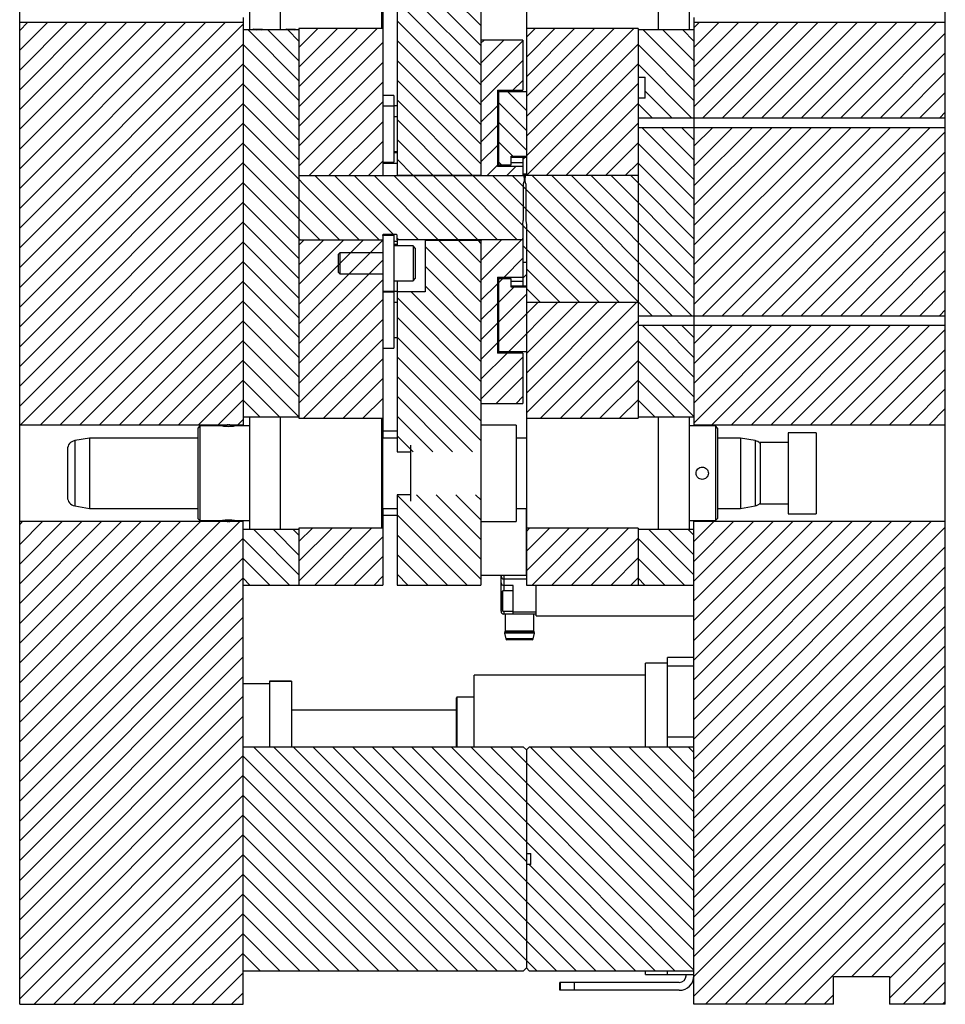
# Model space of a CAD drawing. Header units: inches. Extents: x 1880 to 2363, y -453 to -54.
# Tile 691 of 1056: x 1948 to 1956, y -128 to -119. Entities that reach past the tile are written whole.
import ezdxf

# ---------------------------------------------------------------- set-up
doc = ezdxf.new("R2010")
doc.units = ezdxf.units.IN
doc.header["$LTSCALE"] = 0.5
doc.header["$MEASUREMENT"] = 0
doc.layers.add('SID-M-F', color=202, linetype='Continuous')
doc.layers.add('SID-M-S', color=105, linetype='Continuous')

msp = doc.modelspace()

# ---------------------------------------------------------------- hatches: boundary and pattern name
at = {"layer": 'SID-M-F'}
h = msp.add_hatch(dxfattribs=at)
h.set_pattern_fill('ANSI31', color=256, style=0)
h.set_pattern_definition([(45, (1946.33168, -170.196), (-0.08838835, 0.08838835), [])])
h.paths.add_polyline_path([(1952.12452, -120.58832), (1952.12275, -120.58832), (1952.12098, -120.59317), (1952.12629, -120.59317)], flags=0)

# ---------------------------------------------------------------- linework, layer by layer
at = {"layer": 'SID-M-F', "linetype": 'Continuous'}
for p, q in [((1951.73289, -119.559), (1951.14507, -118.97118)), ((1951.73289, -119.38222), (1951.32185, -118.97118)), ((1951.73289, -119.20544), (1951.49863, -118.97118)), ((1951.73289, -119.73577), (1950.98289, -118.98577)), ((1947.60438, -119.24905), (1947.67575, -119.17769)), ((1947.60438, -119.42583), (1947.85252, -119.17769)), ((1947.60438, -119.60261), (1948.0293, -119.17769)), ((1947.60438, -119.77938), (1948.20608, -119.17769)), ((1947.60438, -119.95616), (1948.38285, -119.17769)), ((1947.60438, -120.13294), (1948.55963, -119.17769)), ((1947.60438, -120.30971), (1948.73641, -119.17769)), ((1947.60438, -120.48649), (1948.91318, -119.17769)), ((1947.60438, -120.66327), (1949.08996, -119.17769)), ((1947.60438, -120.84004), (1949.26674, -119.17769)), ((1947.60438, -121.01682), (1949.44351, -119.17769)), ((1947.60438, -121.1936), (1949.60438, -119.1936)), ((1950.10438, -119.69826), (1949.65002, -119.2439)), ((1950.10438, -119.52148), (1949.8268, -119.2439)), ((1950.10438, -119.34471), (1950.00358, -119.2439)), ((1950.10438, -119.4007), (1950.27311, -119.23198)), ((1950.10438, -119.57748), (1950.44989, -119.23198)), ((1950.10438, -119.75426), (1950.62666, -119.23198)), ((1950.10438, -119.93103), (1950.80344, -119.23198)), ((1951.73289, -119.91255), (1950.98289, -119.16255)), ((1952.13938, -119.31025), (1952.21765, -119.23198)), ((1952.13938, -119.48702), (1952.39443, -119.23198)), ((1952.13938, -119.6638), (1952.57121, -119.23198)), ((1952.13938, -119.84058), (1952.74798, -119.23198)), ((1952.13938, -120.01735), (1952.92476, -119.23198)), ((1952.13938, -120.19413), (1953.10154, -119.23198)), ((1953.63938, -119.69773), (1953.18556, -119.2439)), ((1953.63938, -119.52095), (1953.36233, -119.2439)), ((1953.63938, -119.34417), (1953.53911, -119.2439)), ((1953.63938, -119.22446), (1953.68615, -119.17769)), ((1953.63938, -119.40124), (1953.86293, -119.17769)), ((1953.63938, -119.57801), (1954.03971, -119.17769)), ((1953.63938, -119.75479), (1954.21648, -119.17769)), ((1953.63938, -119.93157), (1954.39326, -119.17769)), ((1953.71782, -120.02991), (1954.57004, -119.17769)), ((1953.89459, -120.02991), (1954.74681, -119.17769)), ((1954.07137, -120.02991), (1954.92359, -119.17769)), ((1954.24815, -120.02991), (1955.10037, -119.17769)), ((1954.42492, -120.02991), (1955.27714, -119.17769)), ((1954.6017, -120.02991), (1955.45392, -119.17769)), ((1954.77848, -120.02991), (1955.6307, -119.17769)), ((1954.95525, -120.02991), (1955.80747, -119.17769)), ((1955.13203, -120.02991), (1955.88938, -119.27256)), ((1947.60438, -121.37037), (1949.60438, -119.37037)), ((1950.10438, -119.87504), (1949.60438, -119.37504)), ((1950.10438, -120.10781), (1950.85438, -119.35781)), ((1951.73289, -120.08933), (1950.98289, -119.33933)), ((1951.73289, -119.36319), (1951.76176, -119.33432)), ((1951.73289, -119.53997), (1951.93854, -119.33432)), ((1951.73289, -119.71674), (1952.10789, -119.34174)), ((1952.13938, -120.37091), (1953.13938, -119.37091)), ((1953.63938, -119.8745), (1953.13938, -119.3745)), ((1955.30881, -120.02991), (1955.88938, -119.44934)), ((1947.60438, -121.54715), (1949.60438, -119.54715)), ((1950.10438, -120.05181), (1949.60438, -119.55181)), ((1950.10438, -120.28459), (1950.85438, -119.53459)), ((1951.73289, -120.2661), (1950.98289, -119.5161)), ((1951.73289, -119.89352), (1952.10789, -119.51852)), ((1952.14025, -120.54682), (1953.13938, -119.54768)), ((1953.61801, -120.02991), (1953.13938, -119.55128)), ((1955.48558, -120.02991), (1955.88938, -119.62611)), ((1947.60438, -121.72393), (1949.60438, -119.72393)), ((1950.10438, -120.22859), (1949.60438, -119.72859)), ((1950.10438, -120.46136), (1950.85438, -119.71136)), ((1951.73289, -120.44288), (1950.98289, -119.69288)), ((1952.01897, -119.78422), (1952.10789, -119.6953)), ((1952.31703, -120.54682), (1953.13938, -119.72446)), ((1952.13938, -119.96549), (1951.97311, -119.79922)), ((1953.44124, -120.02991), (1953.20188, -119.79056)), ((1955.66236, -120.02991), (1955.88938, -119.80289)), ((1947.60438, -121.9007), (1949.60438, -119.9007)), ((1950.10438, -120.40537), (1949.60438, -119.90537)), ((1950.19571, -120.54682), (1950.85438, -119.88814)), ((1951.65505, -120.54182), (1950.98289, -119.86966)), ((1951.73289, -120.0703), (1951.88039, -119.9228)), ((1952.13938, -120.14227), (1951.88938, -119.89227)), ((1952.49381, -120.54682), (1953.13938, -119.90124)), ((1953.26446, -120.02991), (1953.13938, -119.90483)), ((1955.83914, -120.02991), (1955.88938, -119.97967)), ((1947.60438, -122.07748), (1949.60438, -120.07748)), ((1950.64406, -121.12182), (1949.60438, -120.08214)), ((1950.37249, -120.54682), (1950.85438, -120.06492)), ((1951.47827, -120.54182), (1950.98289, -120.04643)), ((1951.73289, -120.24707), (1951.88039, -120.09957)), ((1952.13938, -120.31905), (1951.88938, -120.06905)), ((1952.67058, -120.54682), (1953.13938, -120.07801)), ((1953.63938, -120.58161), (1953.17629, -120.11852)), ((1953.63938, -120.40483), (1953.35307, -120.11852)), ((1953.63938, -120.22806), (1953.52985, -120.11852)), ((1953.63938, -120.28512), (1953.80598, -120.11852)), ((1953.63938, -120.4619), (1953.98276, -120.11852)), ((1953.63938, -120.63867), (1954.15954, -120.11852)), ((1953.63938, -120.81545), (1954.33631, -120.11852)), ((1953.63938, -120.99223), (1954.51309, -120.11852)), ((1953.63938, -121.169), (1954.68987, -120.11852)), ((1953.63938, -121.34578), (1954.86664, -120.11852)), ((1953.63938, -121.52256), (1955.04342, -120.11852)), ((1953.63938, -121.69934), (1955.2202, -120.11852)), ((1953.71538, -121.80011), (1955.39697, -120.11852)), ((1953.89216, -121.80011), (1955.57375, -120.11852)), ((1954.06894, -121.80011), (1955.75053, -120.11852)), ((1954.24571, -121.80011), (1955.88938, -120.15644)), ((1947.60438, -122.25426), (1949.60438, -120.25426)), ((1950.46728, -121.12182), (1949.60438, -120.25892)), ((1950.54926, -120.54682), (1950.85438, -120.24169)), ((1951.30149, -120.54182), (1950.98289, -120.22321)), ((1951.73289, -120.42385), (1951.88039, -120.27635)), ((1952.01788, -120.37432), (1951.88938, -120.24582)), ((1952.84736, -120.54682), (1953.13938, -120.25479)), ((1953.63938, -120.75839), (1953.13938, -120.25839)), ((1952.10789, -120.4024), (1952.12598, -120.38432)), ((1954.42249, -121.80011), (1955.88938, -120.33322)), ((1947.60438, -122.43103), (1949.60438, -120.43103)), ((1950.2905, -121.12182), (1949.60438, -120.4357)), ((1950.72604, -120.54682), (1950.85438, -120.41847)), ((1951.12472, -120.54182), (1950.98289, -120.39999)), ((1951.7877, -120.54582), (1951.88039, -120.45313)), ((1951.916, -120.44922), (1951.88938, -120.4226)), ((1951.96448, -120.54582), (1952.04608, -120.46422)), ((1953.02414, -120.54682), (1953.13938, -120.43157)), ((1953.63938, -120.93516), (1953.13938, -120.43516)), ((1950.82083, -121.12182), (1950.24583, -120.54682)), ((1950.94761, -121.07182), (1950.42261, -120.54682)), ((1951.17439, -121.12182), (1950.59939, -120.54682)), ((1951.35116, -121.12182), (1950.77616, -120.54682)), ((1951.52794, -121.12182), (1950.95294, -120.54682)), ((1951.70472, -121.12182), (1951.12972, -120.54682)), ((1951.88149, -121.12182), (1951.30649, -120.54682)), ((1952.05827, -121.12182), (1951.48327, -120.54682)), ((1952.79255, -121.67932), (1951.66005, -120.54682)), ((1952.96932, -121.67932), (1951.83682, -120.54682)), ((1952.11114, -120.64435), (1952.0136, -120.54682)), ((1953.44367, -121.80011), (1952.19038, -120.54682)), ((1953.62045, -121.80011), (1952.36715, -120.54682)), ((1953.63938, -121.64227), (1952.54393, -120.54682)), ((1953.63938, -121.46549), (1952.72071, -120.54682)), ((1953.63938, -121.28872), (1952.89748, -120.54682)), ((1953.13938, -120.61194), (1953.07426, -120.54682)), ((1954.59927, -121.80011), (1955.88938, -120.51)), ((1947.60438, -122.60781), (1949.60438, -120.60781)), ((1950.11373, -121.12182), (1949.60438, -120.61247)), ((1953.26689, -121.80011), (1952.11114, -120.64435)), ((1953.63938, -121.11194), (1953.13938, -120.61194)), ((1954.77604, -121.80011), (1955.88938, -120.68677)), ((1947.61267, -122.7763), (1949.60438, -120.78459)), ((1950.10438, -121.28925), (1949.60438, -120.78925)), ((1954.95282, -121.80011), (1955.88938, -120.86355)), ((1947.78944, -122.7763), (1949.60438, -120.96136)), ((1950.10438, -121.46603), (1949.60438, -120.96603)), ((1955.1296, -121.80011), (1955.88938, -121.04033)), ((1947.96622, -122.7763), (1949.60438, -121.13814)), ((1950.10438, -121.6428), (1949.60438, -121.1428)), ((1950.10438, -121.16847), (1950.15104, -121.12182)), ((1950.10438, -121.34525), (1950.32782, -121.12182)), ((1950.10438, -121.52202), (1950.50459, -121.12182)), ((1950.10438, -121.6988), (1950.68137, -121.12182)), ((1950.10438, -121.87558), (1950.85438, -121.12558)), ((1950.99761, -121.12182), (1950.97988, -121.10409)), ((1951.73289, -121.68032), (1951.23289, -121.18032)), ((1951.73289, -121.50354), (1951.35616, -121.12682)), ((1951.73289, -121.32676), (1951.53294, -121.12682)), ((1951.73289, -121.14999), (1951.70972, -121.12682)), ((1951.73289, -121.13096), (1951.74103, -121.12282)), ((1951.73289, -121.30773), (1951.91781, -121.12282)), ((1951.73289, -121.48451), (1952.09458, -121.12282)), ((1952.61577, -121.67932), (1952.10789, -121.17143)), ((1955.30637, -121.80011), (1955.88938, -121.2171)), ((1948.143, -122.7763), (1949.60438, -121.31492)), ((1950.10438, -121.81958), (1949.60438, -121.31958)), ((1950.10438, -122.05235), (1950.85438, -121.30235)), ((1951.73289, -121.85709), (1951.23289, -121.35709)), ((1951.93976, -121.45442), (1952.10789, -121.28629)), ((1952.10789, -121.46306), (1952.13938, -121.43157)), ((1952.43899, -121.67932), (1952.13938, -121.37971)), ((1955.48315, -121.80011), (1955.88938, -121.39388)), ((1948.31977, -122.7763), (1949.60438, -121.49169)), ((1950.10438, -121.99636), (1949.60438, -121.49636)), ((1950.10438, -122.22913), (1950.85438, -121.47913)), ((1951.73289, -122.03387), (1951.23289, -121.53387)), ((1951.73289, -121.66129), (1951.88039, -121.51379)), ((1951.88938, -121.50479), (1951.92476, -121.46942)), ((1951.73289, -122.21065), (1951.10874, -121.5865)), ((1951.88938, -121.68157), (1952.02664, -121.54432)), ((1951.88938, -121.85834), (1952.13938, -121.60834)), ((1952.26222, -121.67932), (1952.13938, -121.55648)), ((1955.65993, -121.80011), (1955.88938, -121.57066)), ((1948.49655, -122.7763), (1949.60438, -121.66847)), ((1950.10438, -122.17313), (1949.60438, -121.67313)), ((1950.10438, -122.40591), (1950.85438, -121.65591)), ((1951.73289, -122.38742), (1950.98289, -121.63742)), ((1951.73289, -121.83806), (1951.88039, -121.69056)), ((1951.88938, -122.03512), (1952.24519, -121.67932)), ((1951.98187, -122.11942), (1952.42197, -121.67932)), ((1952.13938, -122.13867), (1952.59874, -121.67932)), ((1952.13938, -122.31545), (1952.77552, -121.67932)), ((1952.13938, -122.49223), (1952.9523, -121.67932)), ((1952.13938, -122.669), (1953.12907, -121.67932)), ((1955.8367, -121.80011), (1955.88938, -121.74743)), ((1948.67333, -122.7763), (1949.60438, -121.84525)), ((1950.10438, -122.34991), (1949.60438, -121.84991)), ((1950.10438, -122.58268), (1950.85438, -121.83268)), ((1951.73289, -122.5642), (1950.98289, -121.8142)), ((1951.73289, -122.01484), (1951.88039, -121.86734)), ((1952.26707, -122.71809), (1953.13938, -121.84578)), ((1953.63938, -122.34938), (1953.17873, -121.88872)), ((1953.63938, -122.1726), (1953.3555, -121.88872)), ((1953.63938, -121.99582), (1953.53228, -121.88872)), ((1953.63938, -122.05289), (1953.80355, -121.88872)), ((1953.63938, -122.22967), (1953.98033, -121.88872)), ((1953.63938, -122.40644), (1954.1571, -121.88872)), ((1953.63938, -122.58322), (1954.33388, -121.88872)), ((1953.63938, -122.76), (1954.51066, -121.88872)), ((1953.79985, -122.7763), (1954.68743, -121.88872)), ((1953.97663, -122.7763), (1954.86421, -121.88872)), ((1954.15341, -122.7763), (1955.04099, -121.88872)), ((1954.33018, -122.7763), (1955.21776, -121.88872)), ((1954.50696, -122.7763), (1955.39454, -121.88872)), ((1954.68374, -122.7763), (1955.57132, -121.88872)), ((1954.86051, -122.7763), (1955.74809, -121.88872)), ((1955.03729, -122.7763), (1955.88938, -121.92421)), ((1948.8501, -122.7763), (1949.60438, -122.02202)), ((1950.10438, -122.52669), (1949.60438, -122.02669)), ((1950.14575, -122.71809), (1950.85438, -122.00946)), ((1951.73289, -122.74098), (1950.98289, -121.99098)), ((1951.73289, -122.19162), (1951.88039, -122.04412)), ((1952.44385, -122.71809), (1953.13938, -122.02256)), ((1953.63938, -122.52615), (1953.13938, -122.02615)), ((1951.73289, -122.36839), (1951.96687, -122.13442)), ((1955.21407, -122.7763), (1955.88938, -122.10099)), ((1949.02688, -122.7763), (1949.60438, -122.1988)), ((1950.10438, -122.70346), (1949.60438, -122.20346)), ((1950.32253, -122.71809), (1950.85438, -122.18624)), ((1951.73289, -122.91775), (1950.98289, -122.16775)), ((1951.73289, -122.54517), (1952.10789, -122.17017)), ((1952.62063, -122.71809), (1953.13938, -122.19934)), ((1953.63938, -122.70293), (1953.13938, -122.20293)), ((1955.39084, -122.7763), (1955.88938, -122.27776)), ((1949.20366, -122.7763), (1949.60438, -122.37558)), ((1949.92957, -122.70542), (1949.60438, -122.38024)), ((1950.49931, -122.71809), (1950.85438, -122.36301)), ((1951.6561, -123.01774), (1950.98289, -122.34453)), ((1951.87052, -122.58432), (1952.10789, -122.34695)), ((1952.7974, -122.71809), (1953.13938, -122.37611)), ((1953.4651, -122.70542), (1953.13938, -122.37971)), ((1955.56762, -122.7763), (1955.88938, -122.45454)), ((1949.38043, -122.7763), (1949.60438, -122.55235)), ((1949.75279, -122.70542), (1949.60438, -122.55702)), ((1950.67608, -122.71809), (1950.85438, -122.53979)), ((1951.47932, -123.01774), (1950.98289, -122.52131)), ((1952.0473, -122.58432), (1952.10789, -122.52372)), ((1952.97418, -122.71809), (1953.13938, -122.55289)), ((1953.28832, -122.70542), (1953.13938, -122.55648)), ((1955.7444, -122.7763), (1955.88938, -122.63132)), ((1949.55721, -122.7763), (1949.60438, -122.72913)), ((1950.85286, -122.71809), (1950.85438, -122.71657)), ((1951.30255, -123.01774), (1950.98289, -122.69808)), ((1951.12577, -123.01774), (1950.98289, -122.87486)), ((1951.73289, -124.15519), (1950.98289, -123.40519)), ((1951.73289, -123.97841), (1951.15536, -123.40089)), ((1951.73289, -123.80164), (1951.33214, -123.40089)), ((1951.73289, -123.62486), (1951.50891, -123.40089)), ((1951.73289, -123.44808), (1951.68569, -123.40089)), ((1947.60438, -123.66847), (1947.63053, -123.64233)), ((1947.60438, -123.84525), (1947.8073, -123.64233)), ((1947.60438, -124.02202), (1947.98408, -123.64233)), ((1947.60438, -124.1988), (1948.16086, -123.64233)), ((1947.60438, -124.37558), (1948.33763, -123.64233)), ((1947.60438, -124.55235), (1948.51441, -123.64233)), ((1947.60438, -124.72913), (1948.69119, -123.64233)), ((1947.60438, -124.90591), (1948.86796, -123.64233)), ((1947.60438, -125.08268), (1949.04474, -123.64233)), ((1947.60438, -125.25946), (1949.22152, -123.64233)), ((1947.60438, -125.43624), (1949.39829, -123.64233)), ((1947.60438, -125.61301), (1949.57507, -123.64233)), ((1951.61024, -124.20932), (1950.98289, -123.58197)), ((1953.63938, -123.82066), (1953.81771, -123.64233)), ((1953.63938, -123.99743), (1953.99449, -123.64233)), ((1953.63938, -124.17421), (1954.17126, -123.64233)), ((1953.63938, -124.35099), (1954.34804, -123.64233)), ((1953.63938, -124.52776), (1954.52482, -123.64233)), ((1953.63938, -124.70454), (1954.70159, -123.64233)), ((1953.63938, -124.88132), (1954.87837, -123.64233)), ((1953.63938, -125.05809), (1955.05515, -123.64233)), ((1953.63938, -125.23487), (1955.23192, -123.64233)), ((1953.63938, -125.41165), (1955.4087, -123.64233)), ((1953.63938, -125.58842), (1955.58548, -123.64233)), ((1953.63938, -125.7652), (1955.76225, -123.64233)), ((1950.10438, -124.11768), (1949.69991, -123.71321)), ((1950.10438, -123.9409), (1949.87669, -123.71321)), ((1950.10438, -123.76412), (1950.05347, -123.71321)), ((1950.10438, -123.82012), (1950.22397, -123.70054)), ((1950.10438, -123.9969), (1950.40074, -123.70054)), ((1950.10438, -124.17367), (1950.57752, -123.70054)), ((1950.24552, -124.20932), (1950.7543, -123.70054)), ((1952.13938, -123.72967), (1952.16851, -123.70054)), ((1952.13938, -123.90644), (1952.34529, -123.70054)), ((1952.13938, -124.08322), (1952.52206, -123.70054)), ((1952.19006, -124.20932), (1952.69884, -123.70054)), ((1952.36684, -124.20932), (1952.87562, -123.70054)), ((1952.54362, -124.20932), (1953.05239, -123.70054)), ((1953.63938, -124.11714), (1953.23545, -123.71321)), ((1953.63938, -123.94037), (1953.41222, -123.71321)), ((1953.63938, -123.76359), (1953.589, -123.71321)), ((1953.63938, -125.94198), (1955.88938, -123.69198)), ((1947.60438, -125.78979), (1949.60438, -123.78979)), ((1950.01924, -124.20932), (1949.60438, -123.79445)), ((1950.4223, -124.20932), (1950.85438, -123.77723)), ((1951.43346, -124.20932), (1950.98289, -123.75874)), ((1952.72039, -124.20932), (1953.13938, -123.79033)), ((1953.55478, -124.20932), (1953.13938, -123.79392)), ((1953.63938, -126.11875), (1955.88938, -123.86875)), ((1947.60438, -125.96657), (1949.60438, -123.96657)), ((1949.84247, -124.20932), (1949.60438, -123.97123)), ((1950.59907, -124.20932), (1950.85438, -123.954)), ((1951.25668, -124.20932), (1950.98289, -123.93552)), ((1952.89717, -124.20932), (1953.13938, -123.9671)), ((1953.378, -124.20932), (1953.13938, -123.9707)), ((1953.63938, -126.29553), (1955.88938, -124.04553)), ((1947.60438, -126.14334), (1949.60438, -124.14334)), ((1949.66569, -124.20932), (1949.60438, -124.14801)), ((1950.77585, -124.20932), (1950.85438, -124.13078)), ((1951.07991, -124.20932), (1950.98289, -124.1123)), ((1953.07395, -124.20932), (1953.13938, -124.14388)), ((1953.20123, -124.20932), (1953.13938, -124.14747)), ((1953.63938, -126.47231), (1955.88938, -124.22231)), ((1947.60438, -126.32012), (1949.60438, -124.32012)), ((1953.63938, -126.64908), (1955.88938, -124.39908)), ((1947.60438, -126.4969), (1949.60438, -124.4969)), ((1953.63938, -126.82586), (1955.88938, -124.57586)), ((1947.60438, -126.67367), (1949.60438, -124.67367)), ((1953.63938, -127.00264), (1955.88938, -124.75264)), ((1947.60438, -126.85045), (1949.60438, -124.85045)), ((1953.63938, -127.17941), (1955.88938, -124.92941)), ((1947.60438, -127.02723), (1949.60438, -125.02723)), ((1953.63938, -127.35619), (1955.88938, -125.10619)), ((1947.60438, -127.204), (1949.60438, -125.204)), ((1953.63938, -127.53297), (1955.88938, -125.28297)), ((1947.60438, -127.38078), (1949.60438, -125.38078)), ((1953.63938, -127.70974), (1955.88938, -125.45974)), ((1947.60438, -127.55756), (1949.60438, -125.55756)), ((1951.70148, -127.65932), (1949.70148, -125.65932)), ((1951.87825, -127.65932), (1949.87825, -125.65932)), ((1952.05503, -127.65932), (1950.05503, -125.65932)), ((1952.23181, -127.65932), (1950.23181, -125.65932)), ((1952.40858, -127.65932), (1950.40858, -125.65932)), ((1952.58536, -127.65932), (1950.58536, -125.65932)), ((1952.76214, -127.65932), (1950.76214, -125.65932)), ((1952.13938, -126.85978), (1950.93891, -125.65932)), ((1952.13938, -126.68301), (1951.11569, -125.65932)), ((1952.13938, -126.50623), (1951.29247, -125.65932)), ((1952.13938, -126.32945), (1951.46924, -125.65932)), ((1952.13938, -126.15268), (1951.64602, -125.65932)), ((1953.63938, -127.4759), (1951.8228, -125.65932)), ((1952.13938, -125.79912), (1951.99957, -125.65932)), ((1953.63938, -127.12235), (1952.17635, -125.65932)), ((1953.63938, -126.94557), (1952.35313, -125.65932)), ((1953.63938, -126.76879), (1952.52991, -125.65932)), ((1953.63938, -126.59202), (1952.70668, -125.65932)), ((1953.63938, -126.41524), (1952.88346, -125.65932)), ((1953.63938, -126.23846), (1953.06024, -125.65932)), ((1953.63938, -126.06169), (1953.23701, -125.65932)), ((1953.63938, -125.88491), (1953.41379, -125.65932)), ((1953.63938, -125.70813), (1953.59057, -125.65932)), ((1953.63938, -127.88652), (1955.88938, -125.63652)), ((1947.60438, -127.73434), (1949.60438, -125.73434)), ((1951.5247, -127.65932), (1949.60438, -125.739)), ((1953.63938, -127.29912), (1952.13938, -125.79912)), ((1953.74336, -127.95932), (1955.88938, -125.8133)), ((1947.60438, -127.91111), (1949.60438, -125.91111)), ((1951.34792, -127.65932), (1949.60438, -125.91577)), ((1953.92014, -127.95932), (1955.88938, -125.99007)), ((1947.73296, -127.95932), (1949.60438, -126.08789)), ((1951.17115, -127.65932), (1949.60438, -126.09255)), ((1953.63938, -127.65268), (1952.13938, -126.15268)), ((1954.09692, -127.95932), (1955.88938, -126.16685)), ((1947.90973, -127.95932), (1949.60438, -126.26467)), ((1950.99437, -127.65932), (1949.60438, -126.26933)), ((1953.46924, -127.65932), (1952.13938, -126.32945)), ((1954.27369, -127.95932), (1955.88938, -126.34363)), ((1948.08651, -127.95932), (1949.60438, -126.44144)), ((1950.81759, -127.65932), (1949.60438, -126.4461)), ((1953.29247, -127.65932), (1952.13938, -126.50623)), ((1954.45047, -127.95932), (1955.88938, -126.5204)), ((1948.26329, -127.95932), (1949.60438, -126.61822)), ((1950.64082, -127.65932), (1949.60438, -126.62288)), ((1953.11569, -127.65932), (1952.16569, -126.70932)), ((1954.62725, -127.95932), (1955.88938, -126.69718)), ((1948.44006, -127.95932), (1949.60438, -126.795)), ((1950.46404, -127.65932), (1949.60438, -126.79966)), ((1952.93891, -127.65932), (1952.13938, -126.85978)), ((1955.05402, -127.70932), (1955.88938, -126.87396)), ((1948.61684, -127.95932), (1949.60438, -126.97177)), ((1950.28726, -127.65932), (1949.60438, -126.97643)), ((1955.2308, -127.70932), (1955.88938, -127.05073)), ((1948.79362, -127.95932), (1949.60438, -127.14855)), ((1950.11049, -127.65932), (1949.60438, -127.15321)), ((1955.38938, -127.72751), (1955.88938, -127.22751)), ((1948.97039, -127.95932), (1949.60438, -127.32533)), ((1949.93371, -127.65932), (1949.60438, -127.32999)), ((1955.38938, -127.90429), (1955.88938, -127.40429)), ((1949.14717, -127.95932), (1949.60438, -127.5021)), ((1949.75693, -127.65932), (1949.60438, -127.50676)), ((1955.51113, -127.95932), (1955.88938, -127.58106)), ((1949.32395, -127.95932), (1949.60438, -127.67888)), ((1955.68791, -127.95932), (1955.88938, -127.75784)), ((1949.50072, -127.95932), (1949.60438, -127.85566)), ((1954.80402, -127.95932), (1954.88938, -127.87396)), ((1955.86468, -127.95932), (1955.88938, -127.93462))]:
    msp.add_line(p, q, dxfattribs=at)
at = {"layer": 'SID-M-S'}
for p, q in [((1947.60438, -127.95932), (1947.60438, -113.95932)), ((1955.88938, -121.80011), (1955.88938, -113.95932)), ((1951.73289, -117.70932), (1951.73289, -120.54682)), ((1952.13938, -117.70932), (1952.13938, -120.54682)), ((1949.66328, -119.2439), (1949.66328, -118.17473)), ((1949.93887, -119.2439), (1949.93887, -118.17473)), ((1950.84438, -119.23198), (1950.84438, -118.18665)), ((1953.32049, -118.17473), (1953.32049, -119.2439)), ((1953.59608, -118.17473), (1953.59608, -119.2439)), ((1950.98289, -118.97118), (1950.98289, -120.54682)), ((1950.85438, -119.02428), (1950.85438, -120.54682)), ((1949.60438, -119.13254), (1949.60438, -122.78609)), ((1953.63938, -119.13254), (1953.63938, -122.78609)), ((1949.60438, -119.17769), (1947.60438, -119.17769)), ((1950.10438, -119.2439), (1949.60438, -119.2439)), ((1949.69633, -119.23687), (1949.68453, -119.2439)), ((1949.69633, -119.23687), (1949.77707, -119.23687)), ((1949.71098, -119.23687), (1949.72278, -119.2439)), ((1949.76528, -119.2439), (1949.77707, -119.23687)), ((1949.99201, -119.23687), (1949.98356, -119.2439)), ((1949.99201, -119.23687), (1950.07276, -119.23687)), ((1950.00022, -119.23687), (1950.01101, -119.2439)), ((1950.06197, -119.2439), (1950.07276, -119.23687)), ((1950.10438, -119.23198), (1950.10438, -121.12182)), ((1950.85438, -119.23198), (1950.10438, -119.23198)), ((1950.10438, -119.2439), (1950.10438, -122.71809)), ((1953.13938, -119.23198), (1952.13938, -119.23198)), ((1953.13938, -119.23198), (1953.13938, -121.67932)), ((1953.63938, -119.2439), (1953.13938, -119.2439)), ((1955.88938, -119.17769), (1953.63938, -119.17769)), ((1952.10789, -119.33432), (1951.73289, -119.33432)), ((1952.10789, -119.33432), (1952.10789, -119.78422)), ((1953.13938, -119.66557), (1953.20188, -119.66557)), ((1953.20188, -119.85307), (1953.20188, -119.66557)), ((1950.95438, -119.82932), (1950.85438, -119.82932)), ((1950.95438, -119.82932), (1950.95438, -120.42682)), ((1951.88039, -119.78422), (1951.88039, -120.46422)), ((1951.88039, -119.78422), (1952.10789, -119.78422)), ((1951.88938, -119.79922), (1951.88938, -120.44922)), ((1952.13938, -119.79922), (1951.88938, -119.79922)), ((1953.20188, -119.85307), (1953.13938, -119.85307)), ((1950.95438, -119.92682), (1950.85438, -119.92682)), ((1950.98289, -119.92332), (1950.95438, -119.92332)), ((1951.88938, -119.93922), (1951.88039, -119.93922)), ((1950.98289, -120.02082), (1950.95438, -120.02082)), ((1953.13938, -120.02991), (1955.88938, -120.02991)), ((1953.13938, -120.11852), (1953.13938, -122.71809)), ((1955.88938, -120.11852), (1953.13938, -120.11852)), ((1951.88039, -120.20922), (1951.88938, -120.20922)), ((1950.85488, -120.38682), (1950.85438, -120.38682)), ((1950.85488, -120.38682), (1950.85488, -120.43182)), ((1950.95438, -120.33282), (1950.98289, -120.33282)), ((1950.95438, -120.33932), (1950.98289, -120.33932)), ((1951.88938, -120.38532), (1951.88039, -120.38532)), ((1952.00438, -120.37432), (1952.13938, -120.37432)), ((1952.00438, -120.44922), (1952.00438, -120.37432)), ((1952.10789, -120.38532), (1952.00438, -120.38532)), ((1952.13938, -120.38432), (1952.10789, -120.38432)), ((1952.10789, -120.38432), (1952.10789, -120.54682)), ((1950.85488, -120.42682), (1950.95438, -120.42682)), ((1950.85988, -120.43682), (1950.98289, -120.43682)), ((1951.88039, -120.4286), (1951.88938, -120.4286)), ((1952.10789, -120.46422), (1951.88039, -120.46422)), ((1951.88938, -120.44922), (1952.00438, -120.44922)), ((1952.00438, -120.4286), (1952.10789, -120.4286)), ((1950.10438, -120.54682), (1952.11836, -120.54682)), ((1950.98289, -120.54182), (1951.73289, -120.54182)), ((1951.73289, -120.54582), (1952.10789, -120.54582)), ((1952.13938, -120.53432), (1952.10789, -120.53432)), ((1952.10789, -120.53732), (1952.13938, -120.53732)), ((1952.13938, -120.53932), (1952.10789, -120.53932)), ((1952.12204, -120.58889), (1952.11836, -120.54682)), ((1952.11989, -120.56432), (1952.12738, -120.56432)), ((1952.12891, -120.54682), (1952.12523, -120.58889)), ((1953.13938, -120.54682), (1952.12891, -120.54682)), ((1952.12275, -120.58832), (1952.11114, -120.62022)), ((1952.11114, -120.62022), (1952.11114, -120.9475)), ((1952.12629, -120.59317), (1952.12098, -120.59317)), ((1952.12275, -120.58832), (1952.12452, -120.58832)), ((1952.13614, -120.62022), (1952.12452, -120.58832)), ((1952.13614, -120.62022), (1952.13614, -120.9475)), ((1952.10789, -120.98687), (1952.11114, -120.9475)), ((1952.10789, -120.98687), (1952.10789, -121.53432)), ((1952.13614, -120.9475), (1952.13938, -120.98687)), ((1952.13938, -120.98687), (1952.13938, -124.20932)), ((1950.95438, -121.08182), (1950.85438, -121.08182)), ((1950.85438, -121.08182), (1950.85438, -122.89436)), ((1950.85488, -121.08182), (1950.85488, -121.07682)), ((1950.85988, -121.07182), (1950.97488, -121.07182)), ((1950.95438, -121.07182), (1950.95438, -121.58182)), ((1950.97988, -121.07682), (1950.97988, -121.12182)), ((1950.10438, -121.12182), (1950.85438, -121.12182)), ((1950.98289, -121.13682), (1950.95438, -121.13682)), ((1950.98289, -121.16332), (1950.95438, -121.16332)), ((1951.12538, -121.17582), (1950.95438, -121.17582)), ((1952.09289, -121.12182), (1950.97988, -121.12182)), ((1950.98289, -121.12182), (1950.98289, -121.17582)), ((1951.14438, -121.19482), (1951.12538, -121.17582)), ((1951.12538, -121.17582), (1951.12538, -121.48782)), ((1951.23289, -121.12182), (1951.23289, -121.5865)), ((1951.73289, -121.12682), (1951.23289, -121.12682)), ((1951.73289, -121.12182), (1951.73289, -124.20932)), ((1952.10789, -121.12282), (1951.73289, -121.12282)), ((1950.46988, -121.23682), (1950.45438, -121.25232)), ((1950.45438, -121.25232), (1950.45438, -121.41132)), ((1950.85438, -121.23682), (1950.46988, -121.23682)), ((1950.46988, -121.23682), (1950.46988, -121.42682)), ((1951.14438, -121.19482), (1951.14438, -121.46882)), ((1952.13938, -121.32546), (1952.10789, -121.32546)), ((1950.45438, -121.41132), (1950.46988, -121.42682)), ((1950.46988, -121.42682), (1950.85438, -121.42682)), ((1950.95438, -121.48782), (1951.12538, -121.48782)), ((1950.98289, -121.48782), (1950.98289, -123.01774)), ((1951.12538, -121.48782), (1951.14438, -121.46882)), ((1951.88039, -121.45442), (1951.88039, -122.13442)), ((1951.88039, -121.45442), (1952.10789, -121.45442)), ((1951.88039, -121.49003), (1951.88938, -121.49003)), ((1951.88039, -121.53332), (1951.88938, -121.53332)), ((1951.88938, -121.46942), (1951.88938, -122.11942)), ((1952.00438, -121.46942), (1951.88938, -121.46942)), ((1952.00438, -121.54432), (1952.00438, -121.46942)), ((1952.00438, -121.49003), (1952.10789, -121.49003)), ((1952.00438, -121.53332), (1952.10789, -121.53332)), ((1952.10789, -121.53432), (1952.13938, -121.53432)), ((1950.85438, -121.58182), (1950.95438, -121.58182)), ((1950.85488, -121.58182), (1950.85488, -121.62281)), ((1950.95438, -121.58932), (1950.85488, -121.58932)), ((1950.95438, -121.57932), (1950.98289, -121.57932)), ((1950.95438, -121.58932), (1950.95438, -122.08932)), ((1951.23289, -121.5865), (1950.98289, -121.5865)), ((1952.13938, -121.54432), (1952.00438, -121.54432)), ((1950.98289, -121.68332), (1950.95438, -121.68332)), ((1951.88938, -121.70942), (1951.88039, -121.70942)), ((1952.13938, -121.67932), (1953.13938, -121.67932)), ((1953.13938, -121.80011), (1955.88938, -121.80011)), ((1955.88938, -127.95932), (1955.88938, -121.80011)), ((1955.88938, -121.88872), (1953.13938, -121.88872)), ((1950.95438, -121.99532), (1950.98289, -121.99532)), ((1951.88039, -121.97942), (1951.88938, -121.97942)), ((1950.85438, -122.08932), (1950.95438, -122.08932)), ((1952.10789, -122.13442), (1951.88039, -122.13442)), ((1951.88938, -122.11942), (1952.13938, -122.11942)), ((1952.10789, -122.13442), (1952.10789, -122.58432)), ((1951.73289, -122.58432), (1952.10789, -122.58432)), ((1949.60438, -122.70542), (1950.10438, -122.70542)), ((1949.66328, -123.71321), (1949.66328, -122.70542)), ((1949.93887, -123.71321), (1949.93887, -122.70542)), ((1950.10438, -122.71809), (1950.85438, -122.71809)), ((1950.84438, -123.70054), (1950.84438, -122.71809)), ((1952.13938, -122.71809), (1953.13938, -122.71809)), ((1953.13938, -122.70542), (1953.63938, -122.70542)), ((1953.32049, -122.70542), (1953.32049, -123.71321)), ((1953.59608, -122.70542), (1953.59608, -123.71321)), ((1947.60438, -122.7763), (1949.60438, -122.7763)), ((1949.21753, -122.78609), (1949.19785, -122.80577)), ((1949.19785, -122.80577), (1949.19785, -123.61286)), ((1949.41832, -122.78609), (1949.21753, -122.78609)), ((1949.21753, -122.78609), (1949.21753, -123.63254)), ((1949.66328, -122.78609), (1949.52855, -122.78609)), ((1950.85139, -122.80577), (1950.84438, -122.79876)), ((1950.85139, -122.80577), (1950.85139, -123.61286)), ((1950.98289, -122.83432), (1950.85438, -122.83432)), ((1952.04785, -122.77821), (1951.73289, -122.77821)), ((1952.04785, -122.77821), (1952.04785, -123.64042)), ((1953.83171, -122.78609), (1953.59608, -122.78609)), ((1953.63938, -122.7763), (1955.88938, -122.7763)), ((1953.85139, -122.80577), (1953.83171, -122.78609)), ((1953.83171, -122.78609), (1953.83171, -123.63254)), ((1953.85139, -122.80577), (1953.85139, -123.61286)), ((1954.73289, -122.84682), (1954.48289, -122.84682)), ((1954.48289, -122.84682), (1954.48289, -123.57182)), ((1954.73289, -122.84682), (1954.73289, -123.57182)), ((1948.22895, -122.89436), (1948.09717, -122.91759)), ((1948.09717, -122.91759), (1948.09717, -123.50104)), ((1949.19785, -122.89436), (1948.22895, -122.89436)), ((1948.22895, -122.89436), (1948.22895, -123.52428)), ((1950.98289, -122.89436), (1950.85139, -122.89436)), ((1952.13938, -122.89436), (1952.04785, -122.89436)), ((1954.05572, -122.89436), (1953.85139, -122.89436)), ((1954.18751, -122.91759), (1954.05572, -122.89436)), ((1954.05572, -122.89436), (1954.05572, -123.52428)), ((1954.18751, -122.91759), (1954.18751, -123.50104)), ((1954.48289, -122.93432), (1954.23289, -122.93432)), ((1954.23289, -122.93432), (1954.23289, -123.48432)), ((1948.0321, -122.99514), (1948.0321, -123.4235)), ((1950.98289, -123.01774), (1951.10297, -123.01774)), ((1951.10297, -122.95822), (1951.10297, -123.46041)), ((1951.10297, -123.40089), (1950.98289, -123.40089)), ((1950.98289, -123.40089), (1950.98289, -124.20932)), ((1948.09717, -123.50104), (1948.22895, -123.52428)), ((1948.22895, -123.52428), (1949.19785, -123.52428)), ((1950.85139, -123.52428), (1950.98289, -123.52428)), ((1950.85438, -123.52428), (1950.85438, -124.20932)), ((1952.04785, -123.52428), (1952.13938, -123.52428)), ((1952.13639, -123.52428), (1952.13639, -124.12182)), ((1953.85139, -123.52428), (1954.05572, -123.52428)), ((1954.05572, -123.52428), (1954.18751, -123.50104)), ((1954.23289, -123.48432), (1954.48289, -123.48432)), ((1949.60438, -123.64233), (1947.60438, -123.64233)), ((1949.19785, -123.61286), (1949.21753, -123.63254)), ((1949.21753, -123.63254), (1949.41833, -123.63254)), ((1949.52855, -123.63254), (1949.66328, -123.63254)), ((1949.60438, -127.95932), (1949.60438, -123.63254)), ((1950.84438, -123.61987), (1950.85139, -123.61286)), ((1950.85438, -123.58432), (1950.98289, -123.58432)), ((1951.73289, -123.64042), (1952.04785, -123.64042)), ((1952.13938, -123.64682), (1952.13639, -123.64382)), ((1953.59608, -123.63254), (1953.83171, -123.63254)), ((1953.63938, -127.95932), (1953.63938, -123.63254)), ((1955.88938, -123.64233), (1953.63938, -123.64233)), ((1953.83171, -123.63254), (1953.85139, -123.61286)), ((1954.48289, -123.57182), (1954.73289, -123.57182)), ((1950.10438, -123.71321), (1949.60438, -123.71321)), ((1950.85438, -123.70054), (1950.10438, -123.70054)), ((1950.10438, -123.70054), (1950.10438, -124.20932)), ((1953.13938, -123.70054), (1952.13938, -123.70054)), ((1953.13938, -123.70054), (1953.13938, -124.20932)), ((1953.63938, -123.71321), (1953.13938, -123.71321)), ((1952.13639, -123.97481), (1952.13938, -123.97182)), ((1952.13639, -124.0164), (1952.13938, -124.0164)), ((1951.73289, -124.12182), (1952.13639, -124.12182)), ((1951.91278, -124.44416), (1951.91278, -124.12182)), ((1951.93778, -124.12182), (1951.93778, -124.25955)), ((1951.93778, -124.1542), (1952.13938, -124.1542)), ((1949.60438, -124.20932), (1950.85438, -124.20932)), ((1950.98289, -124.20932), (1951.73289, -124.20932)), ((1951.93013, -124.25955), (1951.91893, -124.27075)), ((1952.02278, -124.25955), (1951.93013, -124.25955)), ((1951.93013, -124.44255), (1951.93013, -124.25955)), ((1952.02278, -124.21325), (1951.93778, -124.21325)), ((1952.02278, -124.46916), (1952.02278, -124.21325)), ((1952.13938, -124.20932), (1953.63938, -124.20932)), ((1952.22778, -124.48432), (1952.22778, -124.20932)), ((1951.91278, -124.35105), (1951.91893, -124.35105)), ((1951.91893, -124.43135), (1951.91893, -124.27075)), ((1951.91893, -124.43135), (1951.93013, -124.44255)), ((1951.93013, -124.44255), (1952.02278, -124.44255)), ((1951.93778, -124.44255), (1951.93778, -124.46916)), ((1952.22778, -124.46916), (1951.93778, -124.46916)), ((1951.94983, -124.46916), (1951.94983, -124.62314)), ((1952.02278, -124.44947), (1952.22778, -124.44947)), ((1952.20574, -124.62314), (1952.20574, -124.46916)), ((1952.22778, -124.48432), (1953.63938, -124.48432)), ((1951.94433, -124.6401), (1951.95514, -124.69146)), ((1952.21124, -124.6401), (1951.94433, -124.6401)), ((1951.94762, -124.62935), (1951.9462, -124.63109)), ((1952.20936, -124.63109), (1951.9462, -124.63109)), ((1952.20795, -124.62935), (1951.94762, -124.62935)), ((1952.20574, -124.62314), (1951.94983, -124.62314)), ((1952.20043, -124.69146), (1951.95514, -124.69146)), ((1952.19064, -124.6994), (1951.96492, -124.6994)), ((1952.20043, -124.69146), (1952.21124, -124.6401)), ((1952.20936, -124.63109), (1952.20795, -124.62935)), ((1953.63938, -124.85695), (1953.40316, -124.85695)), ((1953.40316, -125.65611), (1953.40316, -124.85695)), ((1953.40316, -124.90808), (1953.20631, -124.90808)), ((1953.20631, -125.65611), (1953.20631, -124.90808)), ((1953.63938, -124.93569), (1953.40316, -124.93569)), ((1953.20631, -125.01443), (1951.67088, -125.01443)), ((1951.67088, -125.65932), (1951.67088, -125.01443)), ((1949.8406, -125.09317), (1949.60438, -125.09317)), ((1950.03745, -125.06979), (1949.8406, -125.06979)), ((1949.8406, -125.06979), (1949.8406, -125.65932)), ((1950.03745, -125.07224), (1949.8406, -125.07224)), ((1950.03745, -125.06979), (1950.03745, -125.65932)), ((1951.5134, -125.65932), (1951.5134, -125.21916)), ((1951.67088, -125.21128), (1951.52127, -125.21128)), ((1951.52127, -125.65932), (1951.52127, -125.21128)), ((1951.5134, -125.32939), (1950.03745, -125.32939)), ((1953.40316, -125.56561), (1953.63938, -125.56561)), ((1952.11438, -125.65932), (1949.60438, -125.65932)), ((1952.11438, -125.65932), (1952.13938, -125.68432)), ((1952.13938, -125.68432), (1952.16438, -125.65932)), ((1953.63938, -125.65932), (1952.16438, -125.65932)), ((1953.20631, -125.65611), (1953.40316, -125.65611)), ((1952.13938, -125.68432), (1952.13938, -127.63432)), ((1952.13938, -126.60932), (1952.17938, -126.60932)), ((1952.17938, -126.70932), (1952.17938, -126.60932)), ((1952.17938, -126.70932), (1952.13938, -126.70932)), ((1949.60438, -127.65932), (1952.11438, -127.65932)), ((1952.13938, -127.63432), (1952.11438, -127.65932)), ((1952.16438, -127.65932), (1952.13938, -127.63432)), ((1952.16438, -127.65932), (1953.63938, -127.65932)), ((1953.20631, -127.69315), (1953.20631, -127.65932)), ((1953.20631, -127.69315), (1953.40316, -127.69315)), ((1953.40316, -127.69315), (1953.40316, -127.65932)), ((1953.40316, -127.6916), (1953.63938, -127.6916)), ((1953.56838, -127.70332), (1953.56838, -127.6916)), ((1952.43938, -127.83432), (1952.43938, -127.76332)), ((1953.50838, -127.76332), (1952.43938, -127.76332)), ((1952.44438, -127.83432), (1952.44438, -127.76332)), ((1952.56938, -127.83432), (1952.56938, -127.76332)), ((1954.88938, -127.95932), (1954.88938, -127.70932)), ((1954.88938, -127.70932), (1955.38938, -127.70932)), ((1955.38938, -127.70932), (1955.38938, -127.95932)), ((1953.50838, -127.83432), (1952.43938, -127.83432)), ((1947.60438, -127.95932), (1949.60438, -127.95932)), ((1954.88938, -127.95932), (1953.63938, -127.95932)), ((1955.88938, -127.95932), (1955.38938, -127.95932))]:
    msp.add_line(p, q, dxfattribs=at)
for centre, radius, start, end in [((1950.85988, -120.43182), 0.005, 180, 270), ((1952.11706, -120.58933), 0.005, 340, 5), ((1952.13021, -120.58933), 0.005, 175, 200), ((1950.85988, -121.07682), 0.005, 90, 180), ((1950.97488, -121.07682), 0.005, 0, 90), ((1952.09289, -121.10682), 0.015, 270, 0), ((1949.47344, -122.8353), 0.05906, 92.543154, 125.856293), ((1949.47344, -122.8353), 0.05906, 53.884193, 87.456846), ((1948.11084, -122.99514), 0.07874, 100, 180), ((1954.17383, -122.99514), 0.07874, 41.409622, 80), ((1948.11084, -123.4235), 0.07874, 180, 260), ((1954.17383, -123.4235), 0.07874, 280, 318.590378), ((1949.47344, -123.58333), 0.05906, 234.305413, 267.456846), ((1949.47344, -123.58333), 0.05906, 272.543154, 305.643858), ((1951.93778, -124.1292), 0.025, 180, 270), ((1951.93778, -124.18825), 0.025, 180, 270), ((1951.93778, -124.44416), 0.025, 180, 270), ((1951.95396, -124.63741), 0.01, 140.853025, 195.645072), ((1951.93999, -124.62314), 0.00984, 320.853025, 0), ((1951.96492, -124.6894), 0.01, 191.884474, 270), ((1952.19064, -124.6894), 0.01, 270, 348.115526), ((1952.21558, -124.62314), 0.00984, 180, 219.146975), ((1952.20161, -124.63741), 0.01, 344.354928, 39.146975), ((1951.52127, -125.21916), 0.00787, 90, 180), ((1953.50838, -127.70332), 0.131, 270, 0), ((1953.50838, -127.70332), 0.06, 270, 0)]:
    msp.add_arc(centre, radius, start, end, dxfattribs=at)
for points, knots in [([(1949.41832, -122.78609), (1949.41915, -122.7862), (1949.42081, -122.78642), (1949.43354, -122.7879), (1949.45172, -122.78929), (1949.47342, -122.78989), (1949.49502, -122.78931), (1949.51357, -122.78787), (1949.52501, -122.78656), (1949.52995, -122.78591), (1949.52855, -122.78609), (1949.52855, -122.78609)], [0, 0, 0, 0, 0.1248697, 0.2498658, 0.3748436, 0.4998001, 0.6247745, 0.7497699, 0.8747458, 0.9997035, 1, 1, 1, 1]), ([(1953.65848, -123.20932), (1953.65931, -123.21654), (1953.66097, -123.23098), (1953.67371, -123.2493), (1953.69189, -123.26155), (1953.71359, -123.26587), (1953.73524, -123.26156), (1953.75356, -123.24932), (1953.76582, -123.23101), (1953.77015, -123.20935), (1953.76585, -123.18769), (1953.75361, -123.16936), (1953.7353, -123.15709), (1953.71365, -123.15276), (1953.69195, -123.15706), (1953.67376, -123.16929), (1953.66098, -123.18761), (1953.65931, -123.20207), (1953.65848, -123.20932)], [0, 0, 0, 0, 0.062486, 0.1249819, 0.1874706, 0.2499488, 0.3124372, 0.3749358, 0.4374251, 0.4999039, 0.5623916, 0.6248896, 0.6873781, 0.7498573, 0.8123459, 0.8748441, 0.9373155, 1, 1, 1, 1]), ([(1949.52855, -123.63254), (1949.52772, -123.63243), (1949.52607, -123.63221), (1949.51334, -123.63073), (1949.49516, -123.62934), (1949.47345, -123.62874), (1949.45186, -123.62933), (1949.43331, -123.63077), (1949.42186, -123.63207), (1949.41693, -123.63272), (1949.41833, -123.63254), (1949.41833, -123.63254)], [0, 0, 0, 0, 0.1248697, 0.2498658, 0.3748436, 0.4998001, 0.6247745, 0.7497699, 0.8747458, 0.9997035, 1, 1, 1, 1])]:
    msp.add_open_spline(points, degree=3, knots=knots, dxfattribs=at)

doc.saveas('drawing.dxf')
